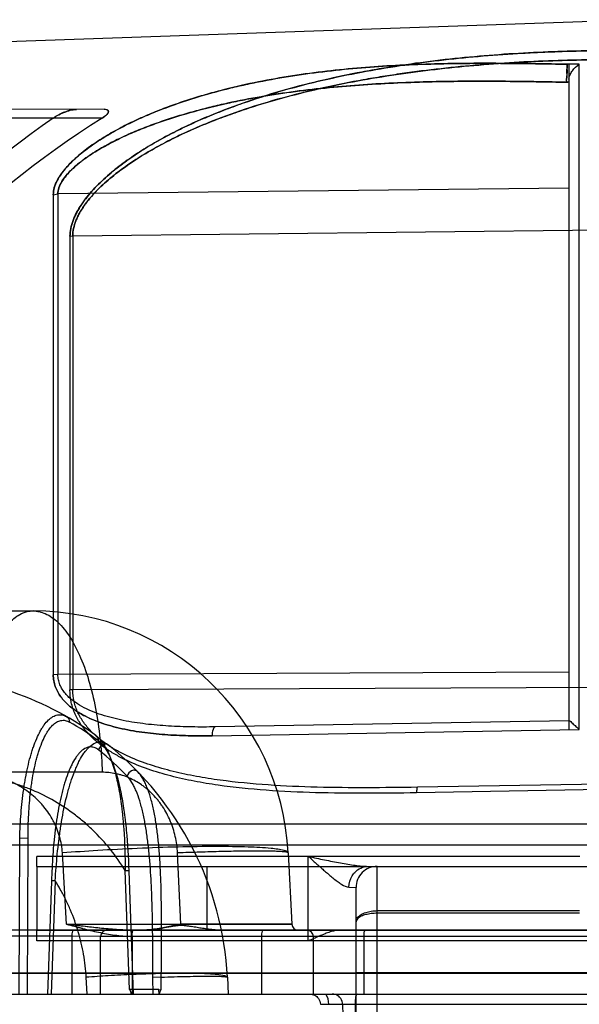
# Model space of a CAD drawing. Header units: millimetres. Extents: x 0 to 297, y 0 to 210.
# Tile 296 of 455: x 145.638 to 145.822, y 159.993 to 160.317. Entities that reach past the tile are written whole.
import ezdxf

# ---------------------------------------------------------------- set-up
doc = ezdxf.new("R2010")
doc.units = ezdxf.units.MM
doc.header["$LTSCALE"] = 16.335
doc.layers.add('INTFCLR_144815', color=7, linetype='CONTINUOUS')
doc.layers.add('INTFCLR_72935', color=7, linetype='CONTINUOUS')

msp = doc.modelspace()

# ---------------------------------------------------------------- linework, layer by layer
at = {"layer": 'INTFCLR_144815', "color": 9, "linetype": 'Continuous'}
for p, q in [((145.3539629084, 160.1224782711), (145.6423919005, 160.1224782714)), ((145.6651018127, 160.0694090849), (145.2683293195, 160.0694090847)), ((145.2809206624, 160.0524171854), (146.0324295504, 160.0524171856)), ((145.6378739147, 159.9964782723), (145.6380021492, 160.0478200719)), ((145.6380021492, 160.0478200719), (145.6407391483, 160.0477468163)), ((145.640607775, 159.9964782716), (145.6407391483, 160.0477468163)), ((146.0302221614, 160.0454782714), (145.2406128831, 160.0454782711)), ((145.653439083, 160.0194683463), (145.6520365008, 160.0428744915)), ((145.6910338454, 160.0194683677), (145.6898995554, 160.04287449)), ((145.7262767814, 160.0428744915), (145.7275034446, 160.019468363)), ((145.6740740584, 159.9980053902), (145.6727084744, 160.0371075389)), ((145.6727084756, 160.0371075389), (145.6740006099, 160.0370783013)), ((145.6727084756, 160.0371075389), (145.6740006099, 160.0370783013)), ((145.6738898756, 160.0370342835), (145.6753091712, 159.9964782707)), ((145.6484445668, 160.0336321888), (145.6471389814, 159.9964782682)), ((145.6496739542, 160.0337053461), (145.6483374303, 160.0336781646)), ((145.6496739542, 160.0337053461), (145.6483374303, 160.0336781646)), ((145.6496738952, 160.0337054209), (145.6483633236, 159.9964782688)), ((145.6534389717, 160.0194683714), (145.7275034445, 160.0194683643)), ((145.7275034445, 160.0194683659), (145.6910332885, 160.0194683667)), ((145.6551009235, 160.0154881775), (145.5562334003, 160.0154881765)), ((146.1219469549, 160.0174782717), (145.5572685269, 160.0174782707)), ((145.6646077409, 160.0153782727), (145.6551009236, 160.0154881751)), ((145.6646077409, 159.9964782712), (145.6646077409, 160.0153782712)), ((146.0146077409, 160.0153782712), (145.6646077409, 160.0153782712)), ((145.6746383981, 160.0154881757), (145.7176374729, 160.0154881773)), ((145.67494865, 160.0153782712), (145.67494865, 159.9964782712)), ((145.7176427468, 159.9964782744), (145.7176374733, 160.0154881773)), ((145.7346077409, 159.9964782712), (145.7346077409, 160.0153782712)), ((145.7511355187, 160.0153782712), (145.7511355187, 159.9964782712)), ((146.3020057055, 160.0032339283), (145.2806660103, 160.0032339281)), ((145.2998797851, 160.0034171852), (146.284775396, 160.0034171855)), ((145.6601884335, 159.9964782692), (145.6598743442, 160.0019735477)), ((145.6845776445, 160.0020125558), (145.6818248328, 160.0019369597)), ((145.681840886, 159.9964782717), (145.6818248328, 160.0019369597)), ((145.6845767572, 159.9978367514), (145.6845776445, 160.0020125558)), ((145.7063197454, 160.001973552), (145.7066077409, 159.9964782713)), ((145.1980357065, 159.9964782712), (146.3013846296, 159.9964782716)), ((145.7369018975, 159.9931004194), (145.7442040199, 159.9931004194)), ((145.7369018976, 159.9931004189), (145.7396911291, 159.993100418)), ((145.7369018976, 159.9931004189), (145.7396911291, 159.993100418)), ((145.7442040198, 159.9931004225), (145.7446915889, 159.9754782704)), ((145.7442040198, 159.9931004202), (145.7482802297, 159.9931004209)), ((145.7482802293, 159.9931004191), (146.1536651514, 159.9931004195))]:
    msp.add_line(p, q, dxfattribs=at)
at = {"layer": 'INTFCLR_144815', "color": 7, "linetype": 'Continuous'}
for p, q in [((145.6641740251, 160.0181511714), (145.6534389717, 160.0194683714)), ((145.658634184, 160.0180541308), (145.6534389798, 160.0194683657)), ((145.6877709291, 160.0187092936), (145.6844752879, 160.018125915)), ((145.6894249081, 160.018987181), (145.6883626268, 160.0188142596)), ((145.6800112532, 160.0175651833), (145.6778539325, 160.0174782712)), ((145.7176374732, 160.015488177), (145.7346077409, 160.0153782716))]:
    msp.add_line(p, q, dxfattribs=at)
at = {"layer": 'INTFCLR_144815', "color": 6, "linetype": 'Continuous'}
for p, q in [((145.6910338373, 160.0194683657), (145.6844730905, 160.0181387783)), ((145.6551009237, 160.0154881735), (145.6550933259, 159.9964782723)), ((145.6837525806, 159.9980053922), (145.6740740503, 159.9980053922)), ((145.6838307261, 159.9964782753), (145.6837506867, 159.9980055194)), ((145.6837506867, 159.9980055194), (145.684576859, 159.997836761)), ((145.74828023, 159.9931004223), (145.7487636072, 159.9754782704))]:
    msp.add_line(p, q, dxfattribs=at)
at = {"layer": 'INTFCLR_144815', "color": 9, "linetype": 'Continuous'}
for centre, radius, start, end in [((145.6423919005, 160.0384782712), 0.084, 3.0000000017, 89.99999998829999), ((145.6014636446, 159.9964782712), 0.105, 54.0898465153, 89.99999998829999), ((145.603382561, 159.9964508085), 0.1029761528, 54.0921552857, 60.3253604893), ((145.5994367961, 159.9964418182), 0.1029987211, 44.104823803, 51.2012413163), ((145.6014636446, 159.9964782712), 0.105, 3.0000000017, 51.204649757), ((145.7296005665, 160.0195782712), 0.0021, 182.9999999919, 269.9999999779), ((145.6667077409, 160.0153782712), 0.0021, 90.0000000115, 180.000000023), ((145.7325077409, 160.0153782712), 0.0021, 0, 89.999999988), ((145.7325999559, 159.9928072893), 0.007097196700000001, 2.367096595, 31.1476403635)]:
    msp.add_arc(centre, radius, start, end, dxfattribs=at)
at = {"layer": 'INTFCLR_144815', "color": 7, "linetype": 'Continuous'}
msp.add_arc((145.7336778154, 160.0040050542), 0.0114111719, 85.32563715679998, 89.1017957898, dxfattribs=at)
at = {"layer": 'INTFCLR_144815', "color": 9, "linetype": 'Continuous'}
for points, knots in [([(145.6209912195, 160.0694090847), (145.6210570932, 160.0726936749), (145.6214127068, 160.0793191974), (145.622651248, 160.0891148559), (145.6246346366, 160.0984527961), (145.627313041, 160.1067727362), (145.6305634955, 160.1135998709), (145.6342290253, 160.1186258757), (145.6381826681, 160.121737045), (145.6410951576, 160.1224782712), (145.6423919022, 160.1224782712)], [0, 0, 0, 0, 0.1619392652, 0.3267610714, 0.4862354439, 0.6318347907, 0.756666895, 0.8574570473, 0.9360798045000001, 1, 1, 1, 1]), ([(145.6423918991, 160.1224782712), (145.6437640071, 160.1224782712), (145.6468182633, 160.1217538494), (145.6510215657, 160.1186613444), (145.654925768, 160.1136305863), (145.6583843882, 160.1067953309), (145.6612316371, 160.0984674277), (145.6633388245, 160.0891234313), (145.6646542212, 160.0793233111), (145.6650318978, 160.0726942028), (145.6651018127, 160.0694090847)], [0, 0, 0, 0, 0.06681338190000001, 0.1476191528, 0.2494825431, 0.3743103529, 0.5190304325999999, 0.6770122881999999, 0.8399983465, 1, 1, 1, 1]), ([(145.6380021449, 160.0478200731), (145.6380862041, 160.0505124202), (145.6383640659, 160.0558326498), (145.6390042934, 160.0617745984), (145.6395931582, 160.0656421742), (145.6400161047, 160.0681114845), (145.6406150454, 160.0710782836), (145.6413313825, 160.0739449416), (145.6419731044, 160.0761239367), (145.6426317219, 160.0781322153), (145.6435133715, 160.0804336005), (145.6445295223, 160.0825450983), (145.6454050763, 160.0840341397), (145.6462592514, 160.0852942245), (145.6473647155, 160.0866016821), (145.648623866, 160.0875887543), (145.6496562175, 160.0880783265), (145.6506593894, 160.0883657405), (145.6519922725, 160.0883676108), (145.6529784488, 160.0879742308), (145.6534427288, 160.0877097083)], [0, 0, 0, 0, 0.1713632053, 0.338783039, 0.3799140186, 0.4202322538, 0.4981534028, 0.5724033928, 0.6081224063, 0.6426414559, 0.7068426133, 0.7647695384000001, 0.7914649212, 0.8166657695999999, 0.8615645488, 0.8999034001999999, 0.9172998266, 0.9339572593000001, 0.9660062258, 1, 1, 1, 1]), ([(145.6407391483, 160.0477468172), (145.6407460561, 160.0503385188), (145.6408767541, 160.0554479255), (145.6413441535, 160.0611584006), (145.6418146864, 160.0648658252), (145.6421603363, 160.0672251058), (145.6426614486, 160.070057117), (145.6432776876, 160.0727933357), (145.6438387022, 160.0748716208), (145.6444181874, 160.0767843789), (145.6452019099, 160.078975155), (145.6461164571, 160.0809867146), (145.6469106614, 160.0824053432), (145.647688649, 160.0836036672), (145.6486995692, 160.0848481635), (145.6498623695, 160.0857902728), (145.6508201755, 160.086258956), (145.6517542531, 160.0865352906), (145.6530032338, 160.0865412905), (145.6539269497, 160.0861704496), (145.6543633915, 160.0859217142)], [0, 0, 0, 0, 0.1737117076, 0.3424212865, 0.383736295, 0.4241862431, 0.5022338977, 0.5764440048, 0.6120879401, 0.6464984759, 0.7103855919, 0.7679017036, 0.7943548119, 0.8192870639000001, 0.8636132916, 0.9013319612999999, 0.9184236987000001, 0.9347849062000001, 0.9663298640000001, 1, 1, 1, 1]), ([(145.6496739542, 160.0337053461), (145.6498649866, 160.0366395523), (145.6501915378, 160.0410329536), (145.6507599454, 160.0461360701), (145.6511423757, 160.0490299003), (145.6517473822, 160.0532449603), (145.6526214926, 160.0580373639), (145.653764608, 160.0626904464), (145.654484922, 160.0652021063), (145.6552262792, 160.0675438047), (145.6560415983, 160.0697629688), (145.6569470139, 160.071836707), (145.6578467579, 160.0736570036), (145.658816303, 160.075299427), (145.6598862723, 160.0767113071), (145.6608984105, 160.077820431), (145.6619895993, 160.0786940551), (145.6631540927, 160.0792150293), (145.6642702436, 160.0794729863), (145.6657570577, 160.079310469), (145.6667763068, 160.0786952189), (145.6672504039, 160.0783140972)], [0, 0, 0, 0, 0.165801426, 0.248345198, 0.2894928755, 0.3303892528, 0.4884610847, 0.5638961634, 0.6004757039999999, 0.6357755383, 0.702387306, 0.7336597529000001, 0.76332137, 0.8168682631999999, 0.8408758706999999, 0.8630642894, 0.9015267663, 0.9185145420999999, 0.9346191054, 0.9657001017, 1, 1, 1, 1]), ([(145.6630478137, 160.0815217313), (145.6632960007, 160.0813420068), (145.6637066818, 160.0808243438), (145.6638011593, 160.080176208), (145.6637763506, 160.0798575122)], [0, 0, 0, 0, 0.4894322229, 1, 1, 1, 1]), ([(145.6630478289, 160.0815217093), (145.6639984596, 160.0808333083), (145.6652381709, 160.079337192), (145.6665866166, 160.0770131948), (145.6675810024, 160.0748369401), (145.6684858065, 160.0723904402), (145.6692960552, 160.0697103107), (145.6700111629, 160.0668398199), (145.6708474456, 160.0627464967), (145.6713945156, 160.0590399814), (145.6717685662, 160.0557859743), (145.6719927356, 160.0535536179), (145.6725101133, 160.0473383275), (145.6726806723, 160.0416583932), (145.6727084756, 160.0371075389)], [0, 0, 0, 0, 0.075869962, 0.1222596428, 0.1739969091, 0.2301855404, 0.2908011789, 0.3548824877, 0.4213458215, 0.5607999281, 0.5968720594, 0.6330766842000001, 0.7058220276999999, 1, 1, 1, 1]), ([(145.6637763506, 160.0798575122), (145.6646848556, 160.0792004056), (145.6658753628, 160.0777754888), (145.6671817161, 160.0755599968), (145.6681573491, 160.0734828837), (145.669056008, 160.0711452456), (145.6698729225, 160.068581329), (145.6706051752, 160.0658310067), (145.6714830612, 160.0619003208), (145.6720865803, 160.058335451), (145.6725137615, 160.0551997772), (145.6727819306, 160.0530430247), (145.6734244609, 160.0470018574), (145.6737322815, 160.0414728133), (145.6738898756, 160.0370342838)], [0, 0, 0, 0, 0.0749807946, 0.1209659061, 0.1723069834, 0.2281148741, 0.2883794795, 0.3521586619, 0.4183866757, 0.5576585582, 0.5937574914, 0.630019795, 0.7029937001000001, 1, 1, 1, 1]), ([(145.6639744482, 160.0767140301), (145.6635259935, 160.0770744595), (145.6625679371, 160.0776565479), (145.6611685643, 160.0778095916), (145.6601258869, 160.0775594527), (145.6590432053, 160.0770580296), (145.6580364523, 160.076220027), (145.6571091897, 160.0751593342), (145.6561312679, 160.0738066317), (145.6552517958, 160.0722353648), (145.6544445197, 160.0704931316), (145.6536327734, 160.0685059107), (145.6529119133, 160.066378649), (145.6522621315, 160.0641339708), (145.6516364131, 160.0617207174), (145.6506560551, 160.0572375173), (145.6499428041, 160.0526192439), (145.6494652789, 160.0485527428), (145.649175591, 160.0457462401), (145.6487597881, 160.0407752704), (145.6485471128, 160.0364959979), (145.6484445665, 160.033632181)], [0, 0, 0, 0, 0.0339204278, 0.0643793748, 0.080104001, 0.0966975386, 0.134336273, 0.1561262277, 0.1797539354, 0.2325974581, 0.2619551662, 0.2929472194, 0.359110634, 0.3942479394, 0.4307106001, 0.5060728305, 0.6647160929, 0.7059315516, 0.7474731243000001, 0.8310504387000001, 1, 1, 1, 1]), ([(145.6672504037, 160.0783140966), (145.6668667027, 160.0786225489), (145.6658622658, 160.0788446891), (145.6645319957, 160.0781608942), (145.664037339, 160.0772459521), (145.6639744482, 160.0767140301)], [0, 0, 0, 0, 0.3433229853, 0.6264691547, 1, 1, 1, 1]), ([(145.6768651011, 160.0695509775), (145.6766421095, 160.0697810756), (145.6759587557, 160.0701480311), (145.6744046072, 160.0699814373), (145.673506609, 160.0688745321), (145.6733968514, 160.0681261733)], [0, 0, 0, 0, 0.2160015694, 0.4901228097, 1, 1, 1, 1]), ([(145.6727084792, 160.0371075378), (145.6712287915, 160.0394960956), (145.6679265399, 160.0441825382), (145.6635781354, 160.0489587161), (145.6604028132, 160.0519230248), (145.658263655, 160.053794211), (145.6544492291, 160.0568198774), (145.6486842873, 160.0605554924), (145.6431524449, 160.0632019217), (145.6393876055, 160.0646399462), (145.6368922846, 160.0655022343), (145.6325367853, 160.0667764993), (145.6262280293, 160.0679880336), (145.6211241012, 160.06830918), (145.6185905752, 160.0683100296)], [0, 0, 0, 0, 0.129235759, 0.2629815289, 0.2961897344, 0.3290178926, 0.3936799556, 0.5199915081, 0.6440812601, 0.6748668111, 0.7053420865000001, 0.7654923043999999, 0.883469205, 1, 1, 1, 1]), ([(145.6520365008, 160.042874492), (145.6519813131, 160.0437970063), (145.6517701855, 160.0456311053), (145.6511570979, 160.0483309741), (145.6504077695, 160.0505157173), (145.6496711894, 160.0522152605), (145.6488443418, 160.0538758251), (145.6476532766, 160.0558671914), (145.6462667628, 160.0577317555), (145.6450460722, 160.0591428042), (145.6437525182, 160.0604985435), (145.6420172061, 160.0620752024), (145.6397639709, 160.0637660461), (145.6377601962, 160.0650048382), (145.6360892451, 160.0658880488), (145.6343825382, 160.0666976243), (145.6321881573, 160.0675675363), (145.6299259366, 160.0682483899), (145.6280804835, 160.0686795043), (145.6262108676, 160.0690338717), (145.623846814, 160.0693303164), (145.6219430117, 160.0694088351), (145.6209912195, 160.0694090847)], [0, 0, 0, 0, 0.0616832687, 0.1229325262, 0.1844587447, 0.2155265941, 0.2465155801, 0.3082221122, 0.3701181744, 0.4013337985, 0.4327102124, 0.4951463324, 0.5575684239, 0.6204868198, 0.6521520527, 0.6836821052, 0.746531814, 0.8094967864, 0.8411672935, 0.872990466, 0.9364726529, 1, 1, 1, 1]), ([(145.6898995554, 160.0428744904), (145.6898549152, 160.0437917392), (145.6896873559, 160.0456144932), (145.6891989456, 160.0483088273), (145.6885997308, 160.0505025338), (145.6880061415, 160.0522136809), (145.6873450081, 160.0538753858), (145.6863927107, 160.0558693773), (145.6852701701, 160.0577555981), (145.6842803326, 160.0591838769), (145.6832427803, 160.0605394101), (145.6818524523, 160.0621139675), (145.6803343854, 160.0635348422), (145.6790575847, 160.0645654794), (145.6777555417, 160.0655153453), (145.6760705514, 160.0665641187), (145.6739640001, 160.0676007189), (145.6721512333, 160.0682765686), (145.6706788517, 160.0687008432), (145.6692050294, 160.0690454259), (145.6673469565, 160.0693325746), (145.6658485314, 160.0694090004), (145.6651018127, 160.0694090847)], [0, 0, 0, 0, 0.06880844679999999, 0.1369428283, 0.2049288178, 0.2389549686, 0.2726099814, 0.3388903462, 0.4042856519, 0.4368291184, 0.4690530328, 0.5321486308, 0.5939710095, 0.6245924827, 0.6550504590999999, 0.7146904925, 0.7730379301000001, 0.8306860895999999, 0.8593800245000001, 0.8878057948, 0.9440502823, 1, 1, 1, 1]), ([(145.6818248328, 160.0019369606), (145.681815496, 160.005036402), (145.6817923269, 160.0112283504), (145.6817009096, 160.0204972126), (145.6814658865, 160.0297163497), (145.6810566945, 160.0373499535), (145.6805910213, 160.0426488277), (145.6802605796, 160.0456472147), (145.6798904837, 160.0485827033), (145.679343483, 160.0521339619), (145.6786521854, 160.055573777), (145.6780056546, 160.0581800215), (145.6773293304, 160.0605477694), (145.6765617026, 160.0627492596), (145.6756641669, 160.0647466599), (145.6747763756, 160.0663993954), (145.6739915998, 160.0675139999), (145.6733968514, 160.0681261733)], [0, 0, 0, 0, 0.137636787, 0.2749664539, 0.4116124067, 0.547138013, 0.6143514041, 0.6477962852, 0.6810876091, 0.7457342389, 0.8073124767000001, 0.8368161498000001, 0.8649530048, 0.9166526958, 0.9401738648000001, 0.9620983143, 1, 1, 1, 1]), ([(145.6845776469, 160.0020125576), (145.6845779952, 160.0051188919), (145.6845993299, 160.0113372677), (145.684636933, 160.0206705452), (145.6845692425, 160.030006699), (145.6843049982, 160.037776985), (145.6839333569, 160.043195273), (145.6836539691, 160.0462738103), (145.6833283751, 160.0492964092), (145.6828310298, 160.0529608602), (145.6821753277, 160.0565158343), (145.681546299, 160.059213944), (145.6808809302, 160.0616704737), (145.6801143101, 160.0639575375), (145.67920332, 160.0660336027), (145.6782938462, 160.0677543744), (145.6774822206, 160.0689141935), (145.6768651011, 160.0695509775)], [0, 0, 0, 0, 0.1353367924, 0.2709233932, 0.4066342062, 0.5420900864, 0.6095700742, 0.6432237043, 0.6767613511, 0.7420154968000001, 0.8042943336, 0.8341719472, 0.8626935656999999, 0.9151682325, 0.9390712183, 0.9613659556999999, 1, 1, 1, 1]), ([(145.7262767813, 160.0428744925), (145.7262676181, 160.0430493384), (145.7257888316, 160.0434504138), (145.7239546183, 160.0439774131), (145.7196051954, 160.0445422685), (145.7122120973, 160.0449067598), (145.7019863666, 160.0450373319), (145.6898157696, 160.0448569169), (145.6768025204, 160.0444034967), (145.6641157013, 160.0437387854), (145.6559103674, 160.0431751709), (145.6520365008, 160.042874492)], [0, 0, 0, 0, 0.0070374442, 0.0213332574, 0.0791692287, 0.1799619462, 0.3205620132, 0.4893643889, 0.6694373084, 0.8438244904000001, 1, 1, 1, 1]), ([(145.7262767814, 160.0428744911), (145.7262731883, 160.0429430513), (145.7260213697, 160.04307088), (145.7255875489, 160.0431584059), (145.7247933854, 160.0432694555), (145.7237115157, 160.043351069), (145.7222937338, 160.0434225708), (145.7205601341, 160.0434726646), (145.7185124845, 160.0435033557), (145.7152050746, 160.0435165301), (145.7104425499, 160.0434727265), (145.7041165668, 160.0433436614), (145.6971689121, 160.043142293), (145.6923604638, 160.0429698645), (145.6898995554, 160.0428744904)], [0, 0, 0, 0, 0.0056472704, 0.0185230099, 0.0397597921, 0.06971394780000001, 0.1085530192, 0.1562053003, 0.2124801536, 0.2769621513, 0.4282760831, 0.6042214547, 0.7974219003, 1, 1, 1, 1]), ([(145.6598743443, 160.0019735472), (145.6597295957, 160.0045092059), (145.6591461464, 160.0095482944), (145.657408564, 160.0169534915), (145.6552689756, 160.0229176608), (145.6531617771, 160.027524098), (145.6514676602, 160.0307401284), (145.650259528, 160.0327720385), (145.649674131, 160.0337051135)], [0, 0, 0, 0, 0.2262805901, 0.4507440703, 0.6763183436, 0.7894761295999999, 0.9018619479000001, 1, 1, 1, 1]), ([(145.6557749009, 160.017478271), (145.6556142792, 160.0174782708), (145.655273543, 160.0169891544), (145.6551574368, 160.0163133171), (145.6551051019, 160.0157362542), (145.6551009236, 160.0154881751)], [0, 0, 0, 0, 0.2202614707, 0.6597595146, 1, 1, 1, 1]), ([(145.6752410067, 160.0174782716), (145.6750040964, 160.0174782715), (145.6746915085, 160.0165569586), (145.6746455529, 160.0159633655), (145.6746383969, 160.0154881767)], [0, 0, 0, 0, 0.3326676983, 1, 1, 1, 1]), ([(145.67494865, 160.0153782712), (145.67494865, 160.0156966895), (145.6750193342, 160.0163066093), (145.6750819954, 160.0174782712), (145.6754975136, 160.0174782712)], [0, 0, 0, 0, 0.4338499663, 1, 1, 1, 1]), ([(145.7176374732, 160.015488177), (145.717640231, 160.0157358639), (145.7176724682, 160.0163200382), (145.7177541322, 160.0169102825), (145.7179497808, 160.0174782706), (145.7180830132, 160.0174782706)], [0, 0, 0, 0, 0.3564785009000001, 0.8082598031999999, 1, 1, 1, 1]), ([(145.7515146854, 160.0174782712), (145.7512085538, 160.0174782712), (145.7512344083, 160.0163352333), (145.7511355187, 160.0157904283), (145.7511355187, 160.0153782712)], [0, 0, 0, 0, 0.4261956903, 1, 1, 1, 1]), ([(145.7063197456, 160.0019735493), (145.7063140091, 160.0020830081), (145.706014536, 160.002334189), (145.7048668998, 160.0026642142), (145.703018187, 160.0029064), (145.7005659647, 160.0030898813), (145.6979691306, 160.0032085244), (145.6949134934, 160.0032804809), (145.6900955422, 160.0033127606), (145.6835016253, 160.0032155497), (145.6753616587, 160.0029312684), (145.6674267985, 160.00251494), (145.6622961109, 160.0021618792), (145.6598743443, 160.0019735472)], [0, 0, 0, 0, 0.0070419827, 0.0213418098, 0.0791944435, 0.1242564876, 0.1800354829, 0.2459576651, 0.3206912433, 0.4895348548, 0.6696099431, 0.8439404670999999, 1, 1, 1, 1]), ([(145.6845776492, 160.0020125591), (145.6874246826, 160.0021192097), (145.6915619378, 160.0022529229), (145.6968098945, 160.0023532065), (145.7000842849, 160.0023800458), (145.7027128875, 160.0023541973), (145.7045722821, 160.0022929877), (145.7057055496, 160.0021894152), (145.7061667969, 160.0020935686), (145.7063175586, 160.0020152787), (145.7063197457, 160.0019735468)], [0, 0, 0, 0, 0.3920767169, 0.5697237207, 0.7221064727, 0.8432159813, 0.9300577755, 0.9812859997, 0.9942490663, 1, 1, 1, 1]), ([(145.7334229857, 159.9964782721), (145.7339617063, 159.996478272), (145.7350734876, 159.9962026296), (145.7364458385, 159.9950015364), (145.7368699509, 159.9937673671), (145.7369018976, 159.9931004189)], [0, 0, 0, 0, 0.3055616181, 0.6212741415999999, 1, 1, 1, 1]), ([(145.7442040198, 159.9931004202), (145.7441817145, 159.9937511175), (145.7438167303, 159.9948803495), (145.7425423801, 159.9961391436), (145.7414116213, 159.9964782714), (145.7407704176, 159.9964782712)], [0, 0, 0, 0, 0.3710974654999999, 0.6345314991, 1, 1, 1, 1]), ([(145.7489228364, 159.996478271), (145.7487648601, 159.9964782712), (145.7485109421, 159.9957981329), (145.7483499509, 159.9947881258), (145.7482842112, 159.9937210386), (145.7482802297, 159.9931004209)], [0, 0, 0, 0, 0.1352136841, 0.4687955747, 1, 1, 1, 1])]:
    msp.add_open_spline(points, degree=3, knots=knots, dxfattribs=at)
msp.add_open_spline([(145.6534427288, 160.0877097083), (145.6540251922, 160.0873778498), (145.6544019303, 160.0865909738), (145.6543633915, 160.0859217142)], degree=3, dxfattribs=at)
at = {"layer": 'INTFCLR_144815', "color": 7, "linetype": 'Continuous'}
for points, knots in [([(145.6752410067, 160.0174782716), (145.6743398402, 160.0174782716), (145.6725297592, 160.0175166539), (145.6688890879, 160.0177076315), (145.664324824, 160.0181098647), (145.6588689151, 160.0187451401), (145.6552432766, 160.0192250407), (145.6534389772, 160.0194683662)], [0, 0, 0, 0, 0.123405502, 0.2478599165, 0.4991870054, 0.7506830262, 1, 1, 1, 1]), ([(145.6534389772, 160.0194683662), (145.6551671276, 160.0189847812), (145.6586308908, 160.0180259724), (145.6638783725, 160.0167485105), (145.6683205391, 160.0159438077), (145.671919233, 160.0155636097), (145.6737310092, 160.0154881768), (145.6746383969, 160.0154881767)], [0, 0, 0, 0, 0.2488650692, 0.49838052, 0.7488015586, 0.8741640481, 1, 1, 1, 1]), ([(145.6752409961, 160.0174782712), (145.6743655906, 160.0174782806), (145.6725740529, 160.017515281), (145.6698938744, 160.0176541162), (145.6670799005, 160.0178674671), (145.6651825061, 160.0180475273), (145.6641740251, 160.0181511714)], [0, 0, 0, 0, 0.2367712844, 0.4845364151, 0.7257990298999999, 1, 1, 1, 1]), ([(145.6844752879, 160.018125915), (145.6836544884, 160.0179903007), (145.6821088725, 160.0177613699), (145.6798997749, 160.0175349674), (145.6785117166, 160.0174789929), (145.6778539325, 160.0174782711)], [0, 0, 0, 0, 0.374779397, 0.7036711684, 1, 1, 1, 1]), ([(145.6800112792, 160.0175651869), (145.6807816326, 160.0176220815), (145.682405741, 160.0177995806), (145.6849911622, 160.0181988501), (145.6868041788, 160.0185316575), (145.687770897, 160.018709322)], [0, 0, 0, 0, 0.2953194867, 0.6242198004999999, 1, 1, 1, 1]), ([(145.687770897, 160.018709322), (145.688179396, 160.0187857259), (145.6889567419, 160.0189192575), (145.6900648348, 160.0190840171), (145.6910980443, 160.0191451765), (145.6921282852, 160.0190723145), (145.6932327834, 160.0189057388), (145.6940098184, 160.0187720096), (145.6944201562, 160.0186963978)], [0, 0, 0, 0, 0.1858096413, 0.3526344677, 0.5007017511, 0.6474900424, 0.8134466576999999, 1, 1, 1, 1])]:
    msp.add_open_spline(points, degree=3, knots=knots, dxfattribs=at)
at = {"layer": 'INTFCLR_144815', "color": 6, "linetype": 'Continuous'}
for points, knots in [([(145.7044446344, 160.0174782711), (145.7037220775, 160.0174782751), (145.7022672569, 160.0175406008), (145.7001678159, 160.0177566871), (145.6981949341, 160.0180377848), (145.6963060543, 160.0183549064), (145.6950665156, 160.0185810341), (145.694421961, 160.0186962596)], [0, 0, 0, 0, 0.2144205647, 0.4316559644, 0.6260956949, 0.8056945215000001, 1, 1, 1, 1]), ([(145.6747002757, 159.9964782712), (145.6746468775, 159.9967395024), (145.6745074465, 159.9971905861), (145.6743634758, 159.9980053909), (145.6740740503, 159.9980053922)], [0, 0, 0, 0, 0.4795052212, 1, 1, 1, 1]), ([(145.6845768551, 159.9978367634), (145.6843375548, 159.9979340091), (145.6840674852, 159.9971131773), (145.6839616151, 159.9967280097), (145.6839034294, 159.9964782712)], [0, 0, 0, 0, 0.5018237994, 1, 1, 1, 1])]:
    msp.add_open_spline(points, degree=3, knots=knots, dxfattribs=at)
at = {"layer": 'INTFCLR_72935', "color": 6, "linetype": 'Continuous'}
for p, q in [((145.5680465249, 160.307454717), (145.8396077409, 160.3169378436)), ((145.8186077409, 160.3022763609), (145.8186077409, 160.0834701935)), ((145.6436077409, 160.0384782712), (145.6436077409, 160.041720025)), ((145.6436077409, 160.013973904), (145.6436077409, 160.0174782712)), ((145.6436077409, 160.0174782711), (145.7486077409, 160.0174782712)), ((145.7329666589, 160.0139495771), (145.6436077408, 160.0139495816)), ((145.7329666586, 160.0139639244), (145.732900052, 160.0139495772))]:
    msp.add_line(p, q, dxfattribs=at)
at = {"layer": 'INTFCLR_72935', "color": 9, "linetype": 'Continuous'}
for p, q in [((145.8219618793, 160.3022763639), (145.8180605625, 160.3022763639)), ((145.8219618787, 160.0835287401), (145.8219618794, 160.3022763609)), ((145.8186077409, 160.2963643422), (145.818204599, 160.2963643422)), ((145.6657743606, 160.2874840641), (145.5194087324, 160.2869731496)), ((145.665113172, 160.2845908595), (145.5172467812, 160.2845908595)), ((145.8186077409, 160.2615413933), (145.6505565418, 160.2596105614)), ((145.6490424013, 160.2593643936), (145.6505565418, 160.2596105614)), ((145.6490424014, 160.2593643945), (145.649042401, 160.1015121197)), ((145.6505565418, 160.2596105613), (145.6505565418, 160.1016021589)), ((145.6554583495, 160.2458418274), (145.8396077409, 160.2479576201)), ((145.654529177, 160.245687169), (145.6545291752, 160.0965094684)), ((145.6545291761, 160.2456871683), (145.6554583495, 160.2458418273)), ((145.6554583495, 160.2458418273), (145.6554583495, 160.0965660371)), ((145.8186077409, 160.1023083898), (145.6505565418, 160.1016021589)), ((145.6505565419, 160.1016021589), (145.6490424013, 160.1015121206)), ((145.6554583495, 160.0965660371), (145.6545291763, 160.0965094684)), ((145.8396077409, 160.0973399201), (145.6554583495, 160.0965660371)), ((145.8186383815, 160.0863648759), (145.7023326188, 160.0843347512)), ((145.7012500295, 160.0814217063), (145.8219618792, 160.0835287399)), ((145.8396077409, 160.0639061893), (145.76848285, 160.0626647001)), ((145.8396077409, 160.0657276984), (145.7688173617, 160.0644920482)), ((145.822251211, 160.0417200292), (145.6436077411, 160.0417200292)), ((145.732900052, 160.0139495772), (145.732900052, 160.041720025)), ((145.6436077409, 160.0384782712), (145.6436077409, 160.0174782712)), ((145.6436077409, 160.0384782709), (145.8396077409, 160.0384782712)), ((145.6996077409, 160.0174782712), (145.6996077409, 160.0384782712)), ((145.7556077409, 159.9685432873), (145.7556077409, 160.0384782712)), ((145.7462873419, 160.0316392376), (145.7486077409, 160.0314782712)), ((145.7486077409, 159.9469002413), (145.7486077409, 160.0314782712)), ((145.7556077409, 160.0239018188), (145.8221077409, 160.0239018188)), ((145.8221077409, 160.0230372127), (145.7556077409, 160.0230372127)), ((145.7486077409, 160.0174782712), (145.8396077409, 160.0174782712)), ((145.8396077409, 160.0139495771), (145.7329666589, 160.0139495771)), ((145.8396077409, 160.0034782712), (145.7486077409, 160.0034782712))]:
    msp.add_line(p, q, dxfattribs=at)
at = {"layer": 'INTFCLR_72935', "color": 7, "linetype": 'Continuous'}
msp.add_line((145.6518840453, 160.2861807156), (145.649825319, 160.2851185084), dxfattribs=at)
at = {"layer": 'INTFCLR_72935', "color": 6, "linetype": 'Continuous'}
for centre, radius, start, end in [((145.8403903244, 160.0104797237), 0.334311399, 124.9224633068, 149.3589041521), ((145.838777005, 160.0104800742), 0.3244931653, 122.3564437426, 148.3264719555)]:
    msp.add_arc(centre, radius, start, end, dxfattribs=at)
at = {"layer": 'INTFCLR_72935', "color": 9, "linetype": 'Continuous'}
msp.add_arc((145.7556077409, 160.0314782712), 0.006999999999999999, 89.99999994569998, 180.0000000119, dxfattribs=at)
for points, knots in [([(145.6545291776, 160.2456871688), (145.6545291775, 160.2465427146), (145.6547220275, 160.2483087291), (145.6553583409, 160.2504687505), (145.656076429, 160.2522039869), (145.6569461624, 160.2539719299), (145.6582526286, 160.2561335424), (145.6600893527, 160.258626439), (145.6628630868, 160.2618514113), (145.6659773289, 160.264849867), (145.6693052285, 160.2676417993), (145.6727617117, 160.2703091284), (145.677253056, 160.2734039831), (145.6828524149, 160.2767949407), (145.6876609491, 160.2793865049), (145.6915793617, 160.2813344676), (145.6955362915, 160.2832001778), (145.7005419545, 160.2853834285), (145.7066313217, 160.2877880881), (145.714819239, 160.2907215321), (145.7251649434, 160.2939225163), (145.7377081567, 160.2971239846), (145.7503428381, 160.2997662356), (145.7673263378, 160.3026368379), (145.7844868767, 160.3046306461), (145.7995895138, 160.3057363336), (145.8082720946, 160.3061987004), (145.8208868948, 160.3067077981), (145.8313388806, 160.3068181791), (145.8396077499, 160.3067203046)], [0, 0, 0, 0, 0.0125306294, 0.0258229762, 0.0328469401, 0.0400196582, 0.0546626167, 0.0697679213, 0.0853227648, 0.1169186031, 0.1329383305, 0.1489372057, 0.1808475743, 0.2127632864, 0.2447702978, 0.2608206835, 0.2768506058, 0.3088399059, 0.3407853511, 0.372722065, 0.4362091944, 0.4993123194, 0.5622591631, 0.6252091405, 0.7515390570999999, 0.8150897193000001, 0.8469835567, 0.8788827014, 1, 1, 1, 1]), ([(145.8396077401, 160.3067203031), (145.8314040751, 160.3068173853), (145.814569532, 160.3066422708), (145.789123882, 160.3051581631), (145.7697911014, 160.3029295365), (145.7569634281, 160.3008857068), (145.7484378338, 160.2993656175), (145.7378642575, 160.2971605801), (145.725319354, 160.2939653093), (145.7129403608, 160.2901444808), (145.7027962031, 160.2863560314), (145.695817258, 160.2833266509), (145.6918536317, 160.2814669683), (145.6879141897, 160.2795181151), (145.6830747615, 160.2769221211), (145.6774379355, 160.2735236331), (145.672916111, 160.2704211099), (145.6694365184, 160.2677473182), (145.6660926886, 160.2649540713), (145.6629654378, 160.2619575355), (145.6605088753, 160.2591192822), (145.6592199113, 160.2574467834), (145.6580331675, 160.2557657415), (145.6569812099, 160.2540357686), (145.6561005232, 160.2522572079), (145.655371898, 160.2505095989), (145.6547252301, 160.248331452), (145.6545291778, 160.2465486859), (145.6545291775, 160.2456871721)], [0, 0, 0, 0, 0.120163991, 0.2464820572, 0.3731764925, 0.4049789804, 0.4367255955, 0.5000102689, 0.5631300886, 0.6262631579, 0.6896739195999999, 0.7216122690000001, 0.7376707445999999, 0.7537953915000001, 0.7859823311, 0.8180740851, 0.8501564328, 0.8662396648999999, 0.8823299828, 0.9139626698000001, 0.929532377, 0.9372661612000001, 0.9448807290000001, 0.9596659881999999, 0.9668586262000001, 0.973931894, 0.9873817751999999, 1, 1, 1, 1]), ([(145.6554583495, 160.2458418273), (145.6554583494, 160.2466552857), (145.6556509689, 160.2483373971), (145.6562844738, 160.250389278), (145.6569982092, 160.2520367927), (145.657864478, 160.2537189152), (145.6591657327, 160.2557749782), (145.6609928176, 160.2581435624), (145.6637556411, 160.2612119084), (145.6668529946, 160.2640594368), (145.6701595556, 160.2667091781), (145.6736002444, 160.2692451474), (145.6780702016, 160.2721863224), (145.6836392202, 160.2754063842), (145.688419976, 160.2778660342), (145.6923162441, 160.2797149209), (145.6962536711, 160.2814868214), (145.7012343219, 160.2835596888), (145.707291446, 160.2858415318), (145.7154392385, 160.2886255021), (145.7257327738, 160.2916612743), (145.7382086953, 160.294694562), (145.7507760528, 160.2971961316), (145.7676733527, 160.2999119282), (145.7847418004, 160.3017933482), (145.799762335, 160.3028331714), (145.8083991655, 160.3032666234), (145.820960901, 160.3037425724), (145.831369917, 160.3038409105), (145.83960775, 160.303742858)], [0, 0, 0, 0, 0.0120583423, 0.0248906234, 0.0316939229, 0.0386572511, 0.05291935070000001, 0.0676898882, 0.0829516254, 0.1140792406, 0.129913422, 0.1457552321, 0.1774226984, 0.2091717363, 0.2410729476, 0.2570897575, 0.2730976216, 0.3050734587, 0.3370406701, 0.3690290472, 0.4326916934, 0.4960437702, 0.5592939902, 0.6225881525, 0.7496921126, 0.8136577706, 0.8457639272, 0.8778774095, 1, 1, 1, 1]), ([(145.8396077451, 160.3037428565), (145.8314347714, 160.3038401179), (145.8146780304, 160.303684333), (145.7893566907, 160.3022913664), (145.7701234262, 160.3001880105), (145.7573589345, 160.2982545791), (145.7488794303, 160.2968164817), (145.7383639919, 160.2947292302), (145.7258863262, 160.2917018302), (145.7135743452, 160.288079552), (145.7034807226, 160.2844845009), (145.696533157, 160.2816068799), (145.6925890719, 160.2798407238), (145.6886018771, 160.2779579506), (145.6856399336, 160.2764383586), (145.6836721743, 160.2753643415)], [0, 0, 0, 0, 0.1532292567, 0.3140359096, 0.475243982, 0.5156889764, 0.5560517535, 0.6364715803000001, 0.7166121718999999, 0.7966759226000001, 0.8769644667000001, 0.9173407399, 0.9376225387, 0.9579733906, 1, 1, 1, 1]), ([(145.6490424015, 160.2593643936), (145.6490424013, 160.2601493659), (145.6493190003, 160.2618009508), (145.6503330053, 160.2641728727), (145.6515520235, 160.2660800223), (145.6526960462, 160.2675607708), (145.65394939, 160.269019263), (145.6553095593, 160.2704018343), (145.656749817, 160.2717206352), (145.6589918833, 160.2736462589), (145.6625557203, 160.2762953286), (145.6667346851, 160.2789078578), (145.6701718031, 160.2808347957), (145.6736500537, 160.2826542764), (145.6780562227, 160.28474245), (145.6851838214, 160.287736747), (145.6942494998, 160.2909340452), (145.7034778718, 160.293541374), (145.710928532, 160.2953223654), (145.7184088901, 160.2969114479), (145.7315303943, 160.2992185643), (145.7504215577, 160.3013589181), (145.769397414, 160.3023241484), (145.7846293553, 160.3025976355), (145.7961195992, 160.302606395), (145.8072688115, 160.302478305), (145.8145884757, 160.3023443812), (145.8180605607, 160.3022763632)], [0, 0, 0, 0, 0.0129261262, 0.0271462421, 0.0422387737, 0.050068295, 0.0579502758, 0.0738926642, 0.0819660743, 0.0901043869, 0.1225534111, 0.1549569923, 0.1711990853, 0.1874317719, 0.2195887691, 0.251455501, 0.3147061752, 0.3777387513, 0.4092784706, 0.4408410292, 0.5036540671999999, 0.628592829, 0.7536124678, 0.8163963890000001, 0.8794474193, 0.9428142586, 1, 1, 1, 1]), ([(145.8180605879, 160.3022763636), (145.814586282, 160.3023444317), (145.8091745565, 160.302443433), (145.8018297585, 160.3025408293), (145.7941125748, 160.3026053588), (145.7845076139, 160.3025968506), (145.7692397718, 160.3023189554), (145.7502652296, 160.3013462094), (145.7314067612, 160.2992001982), (145.7164494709, 160.2965643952), (145.7071384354, 160.2944696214), (145.6997279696, 160.2924820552), (145.6941875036, 160.2908188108), (145.6886881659, 160.288972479), (145.6832431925, 160.2869261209), (145.6778717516, 160.2846600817), (145.6725963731, 160.2821488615), (145.6683039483, 160.2798221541), (145.6649484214, 160.2777906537), (145.6616563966, 160.2756314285), (145.6588904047, 160.2735662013), (145.6566610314, 160.2716416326), (145.6552349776, 160.270329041), (145.6538890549, 160.2689536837), (145.6526496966, 160.2675035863), (145.6515179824, 160.2660305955), (145.6503133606, 160.2641344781), (145.6493139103, 160.2617787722), (145.649042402, 160.2601419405), (145.6490424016, 160.2593643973)], [0, 0, 0, 0, 0.0572214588, 0.0891279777, 0.1209550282, 0.1843025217, 0.2472834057, 0.3723979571, 0.4970251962, 0.5595209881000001, 0.6224209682, 0.6541042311, 0.6858452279, 0.7176611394, 0.7496097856, 0.7816068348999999, 0.8136311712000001, 0.8457826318, 0.8619563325, 0.8782093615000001, 0.9106062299, 0.918686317, 0.9267003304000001, 0.9425183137, 0.9503348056, 0.958099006, 0.9730970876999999, 0.987196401, 1, 1, 1, 1]), ([(145.8180605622, 160.3022763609), (145.8180170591, 160.3017517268), (145.8179224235, 160.3006080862), (145.8181475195, 160.298943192), (145.817319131, 160.2963643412), (145.8182046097, 160.2963643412)], [0, 0, 0, 0, 0.2665242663, 0.5516982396, 1, 1, 1, 1]), ([(145.818204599, 160.2963643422), (145.8176463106, 160.2963646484), (145.8181224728, 160.2981187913), (145.8179097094, 160.2993775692), (145.8179839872, 160.3008672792), (145.8180222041, 160.3018181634), (145.8180605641, 160.302276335)], [0, 0, 0, 0, 0.2824775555, 0.5107735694, 0.7673675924, 1, 1, 1, 1]), ([(145.6505565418, 160.2596105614), (145.6505565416, 160.260292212), (145.6508375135, 160.2617404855), (145.6518497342, 160.2637931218), (145.6533151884, 160.2657890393), (145.6551043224, 160.2676854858), (145.6567778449, 160.2691689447), (145.658202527, 160.2703068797), (145.6604368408, 160.2719804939), (145.6639819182, 160.2742751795), (145.6681134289, 160.2765237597), (145.6715151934, 160.2781836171), (145.6749684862, 160.2797549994), (145.6793414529, 160.2815558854), (145.686418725, 160.2841364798), (145.6954147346, 160.2868834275), (145.70455291, 160.2891122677), (145.7119348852, 160.2906319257), (145.7193566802, 160.2919868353), (145.7323813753, 160.2939468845), (145.7511130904, 160.2957418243), (145.7699200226, 160.2965234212), (145.7850231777, 160.2967208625), (145.7964180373, 160.2967005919), (145.8075014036, 160.2965639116), (145.8147870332, 160.2964313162), (145.8182568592, 160.2963643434)], [0, 0, 0, 0, 0.0114831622, 0.0243556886, 0.0382983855, 0.0530462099, 0.0682016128, 0.07593298, 0.0837589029, 0.115223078, 0.1469546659, 0.1629479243, 0.1789804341, 0.2108623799, 0.2425879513, 0.3058569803, 0.369197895, 0.400972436, 0.4328131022, 0.4962828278, 0.6228018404, 0.749582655, 0.8132759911, 0.8772454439, 0.9415360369, 1, 1, 1, 1]), ([(145.8182568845, 160.2963643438), (145.8147848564, 160.2964313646), (145.8093914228, 160.2965295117), (145.8020809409, 160.2966307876), (145.7944276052, 160.2967045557), (145.7849024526, 160.2967204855), (145.7697637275, 160.2965193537), (145.7509581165, 160.2957312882), (145.7322587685, 160.2939313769), (145.7174190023, 160.2916930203), (145.7081822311, 160.2899058), (145.7008284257, 160.288203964), (145.6953347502, 160.2867785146), (145.6898820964, 160.2851937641), (145.6844836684, 160.2834349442), (145.6791586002, 160.281484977), (145.6739295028, 160.2793218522), (145.6695575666, 160.2772604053), (145.6669529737, 160.2758809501), (145.6660219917, 160.2753642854)], [0, 0, 0, 0, 0.067109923, 0.104245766, 0.141289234, 0.2150183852, 0.2883148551, 0.4338640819, 0.5786394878, 0.6510814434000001, 0.7238256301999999, 0.7603831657, 0.7969369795, 0.8334929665, 0.8700999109, 0.9066386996, 0.9430559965, 0.9794237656, 1, 1, 1, 1]), ([(145.6660219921, 160.2753642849), (145.6653051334, 160.2749664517), (145.6629779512, 160.2736290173), (145.6603362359, 160.2719113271), (145.6581144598, 160.2702385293), (145.656703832, 160.2691059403), (145.6550479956, 160.2676303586), (145.6532780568, 160.2657438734), (145.6518300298, 160.2637596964), (145.6508322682, 160.261720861), (145.650556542, 160.2602857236), (145.6505565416, 160.2596105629)], [0, 0, 0, 0, 0.1076546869, 0.3524507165, 0.4129957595, 0.4727963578, 0.5899659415, 0.7039236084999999, 0.811885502, 0.9113447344, 1, 1, 1, 1]), ([(145.6836721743, 160.2753643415), (145.6818497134, 160.2743696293), (145.6781891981, 160.2722574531), (145.6737538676, 160.269351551), (145.6702901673, 160.2668094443), (145.6669677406, 160.2641584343), (145.6638574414, 160.2613127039), (145.6614087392, 160.2586103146), (145.6601254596, 160.2570195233), (145.6589460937, 160.2554234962), (145.6578993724, 160.2537796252), (145.6570221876, 160.2520873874), (145.6562979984, 160.2504281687), (145.6556541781, 160.248359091), (145.6554583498, 160.2466609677), (145.6554583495, 160.2458418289)], [0, 0, 0, 0, 0.1470710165, 0.2992212, 0.3753266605, 0.4513303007, 0.600262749, 0.6732704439, 0.7094453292, 0.7449969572, 0.8138178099, 0.8471874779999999, 0.8799279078, 0.9419763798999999, 1, 1, 1, 1]), ([(145.7012500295, 160.0814217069), (145.6986509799, 160.0813763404), (145.6934828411, 160.0813768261), (145.6857818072, 160.081719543), (145.6794403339, 160.082363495), (145.6744423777, 160.0831597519), (145.6707494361, 160.0839184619), (145.6671212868, 160.084866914), (145.6635877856, 160.0860377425), (145.6601861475, 160.0874739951), (145.6569627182, 160.0892356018), (145.6544830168, 160.0910518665), (145.6527030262, 160.0927691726), (145.6514934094, 160.094217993), (145.6504640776, 160.0958256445), (145.6496681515, 160.0975911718), (145.6491577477, 160.0995042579), (145.6490424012, 160.1008356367), (145.6490424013, 160.1015121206)], [0, 0, 0, 0, 0.1284520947, 0.2553055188, 0.3807867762, 0.4431700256, 0.5053303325, 0.5670120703, 0.6283767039, 0.6891231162, 0.7492263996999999, 0.809545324, 0.8403242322, 0.8712610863, 0.9025989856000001, 0.9343672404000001, 0.9665714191, 1, 1, 1, 1]), ([(145.6490424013, 160.1015121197), (145.6490424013, 160.1008415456), (145.649155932, 160.0995117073), (145.6496649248, 160.0975996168), (145.6504602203, 160.0958332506), (145.6514868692, 160.0942271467), (145.6526904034, 160.0927829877), (145.6544721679, 160.0910602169), (145.6564703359, 160.0895950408), (145.6585928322, 160.0883444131), (145.6607848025, 160.0872194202), (145.6647802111, 160.0855389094), (145.6695724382, 160.0841598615), (145.6744713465, 160.0831538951), (145.6794621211, 160.0823613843), (145.6857939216, 160.0817187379), (145.6934873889, 160.0813768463), (145.6986520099, 160.0813763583), (145.7012500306, 160.081421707)], [0, 0, 0, 0, 0.0331378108, 0.0655593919, 0.0973294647, 0.1284790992, 0.1594735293, 0.1900151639, 0.2507778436, 0.2813171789, 0.3117224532, 0.3724637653, 0.4952203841, 0.5573338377, 0.6195776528, 0.7448574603, 0.8715938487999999, 1, 1, 1, 1]), ([(145.7023326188, 160.0843347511), (145.6997550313, 160.0842897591), (145.6946308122, 160.0842782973), (145.6869962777, 160.084556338), (145.6807081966, 160.085096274), (145.6757503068, 160.0857752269), (145.6720893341, 160.0864199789), (145.668493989, 160.0872333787), (145.6649928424, 160.0882346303), (145.661625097, 160.0894683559), (145.6584356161, 160.0909791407), (145.6559723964, 160.0925474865), (145.6541956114, 160.0940325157), (145.6529972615, 160.0952831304), (145.6519741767, 160.0966701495), (145.6511826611, 160.0981983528), (145.650673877, 160.099857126), (145.6505534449, 160.1010162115), (145.6505565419, 160.1016021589)], [0, 0, 0, 0, 0.1318870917, 0.2620890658, 0.3907299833, 0.454556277, 0.5180481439, 0.5808447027, 0.6430567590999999, 0.7042210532, 0.7641282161, 0.8233082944, 0.8530060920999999, 0.8824152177, 0.9117097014, 0.9408879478, 0.9700230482, 1, 1, 1, 1]), ([(145.7684828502, 160.0626647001), (145.7629121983, 160.062567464), (145.7518499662, 160.0624383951), (145.7353814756, 160.0626037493), (145.7191737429, 160.063339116), (145.705858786, 160.0646707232), (145.6966967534, 160.0661835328), (145.6915335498, 160.0672555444), (145.6864474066, 160.0684779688), (145.6802298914, 160.0703234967), (145.6742328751, 160.0727253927), (145.6696686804, 160.075080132), (145.6663953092, 160.0770988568), (145.6633207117, 160.0794085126), (145.6605082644, 160.0820562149), (145.6580562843, 160.0850900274), (145.6560995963, 160.0885491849), (145.6548198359, 160.0924008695), (145.6545291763, 160.095133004), (145.6545291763, 160.0965094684)], [0, 0, 0, 0, 0.1305463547, 0.2592070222, 0.3858417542, 0.5106038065, 0.5724656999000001, 0.6033336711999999, 0.6341455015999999, 0.6950163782, 0.7551473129, 0.7851760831, 0.8152636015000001, 0.845153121, 0.8751298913, 0.9055464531, 0.9362128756, 0.9677479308, 1, 1, 1, 1]), ([(145.7688173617, 160.0644920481), (145.7632757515, 160.064395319), (145.7522712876, 160.0642640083), (145.7358895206, 160.0644073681), (145.7197684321, 160.0650924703), (145.7065245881, 160.0663465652), (145.6974078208, 160.0677754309), (145.6922714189, 160.0687929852), (145.6872135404, 160.0699461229), (145.6810350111, 160.0716962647), (145.6750668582, 160.0739702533), (145.6705241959, 160.0762084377), (145.6672677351, 160.078120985), (145.6642114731, 160.0803138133), (145.6614136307, 160.0828246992), (145.6589751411, 160.0857047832), (145.6570244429, 160.0889897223), (145.6557506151, 160.0926537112), (145.6554550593, 160.0952573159), (145.6554583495, 160.0965660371)], [0, 0, 0, 0, 0.131506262, 0.2611124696, 0.3886584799, 0.5142668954, 0.576498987, 0.6075267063, 0.6384914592, 0.6995710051, 0.7597533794, 0.7897104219, 0.8196426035, 0.8492589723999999, 0.8788163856, 0.9086214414, 0.9384625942, 0.9689477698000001, 1, 1, 1, 1]), ([(145.7023326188, 160.0843347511), (145.7019647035, 160.0843283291), (145.7013513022, 160.0830731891), (145.7012783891, 160.0821249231), (145.7012500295, 160.0814217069)], [0, 0, 0, 0, 0.3433340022, 1, 1, 1, 1]), ([(145.7688173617, 160.0644920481), (145.7686261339, 160.0644887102), (145.7685554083, 160.0635657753), (145.7684855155, 160.0631005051), (145.7684828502, 160.0626647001)], [0, 0, 0, 0, 0.3050008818, 1, 1, 1, 1]), ([(145.732900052, 160.041720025), (145.7346903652, 160.0413464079), (145.7373516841, 160.0407913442), (145.7408742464, 160.040085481), (145.7434324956, 160.0396017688), (145.7459048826, 160.0391674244), (145.7482582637, 160.0388119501), (145.7504460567, 160.0385583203), (145.7518515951, 160.0384782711), (145.7525138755, 160.0384782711)], [0, 0, 0, 0, 0.2756624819, 0.4097625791, 0.5414947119, 0.668083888, 0.7881095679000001, 0.9001762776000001, 1, 1, 1, 1]), ([(145.732900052, 160.041720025), (145.7333531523, 160.0416233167), (145.7339813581, 160.0406739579), (145.7351462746, 160.0397445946), (145.7363769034, 160.0386295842), (145.7376134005, 160.0375197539), (145.7388507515, 160.0364829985), (145.7400635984, 160.035428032), (145.7413345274, 160.0343930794), (145.7426398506, 160.0333872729), (145.7442132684, 160.0323417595), (145.745444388, 160.0316662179), (145.7462873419, 160.0316392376)], [0, 0, 0, 0, 0.0823118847, 0.1789361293, 0.2719294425, 0.375237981, 0.4746986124, 0.5585621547, 0.6607786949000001, 0.7661271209, 0.8501623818, 1, 1, 1, 1]), ([(145.7462873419, 160.0316392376), (145.7463139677, 160.0329402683), (145.7468167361, 160.0347362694), (145.7487893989, 160.037436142), (145.7509179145, 160.0384782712), (145.7525138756, 160.0384782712)], [0, 0, 0, 0, 0.3885010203, 0.523529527, 1, 1, 1, 1]), ([(145.7486077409, 160.0202070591), (145.7486077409, 160.0207557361), (145.7490793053, 160.0217557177), (145.7503226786, 160.0227112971), (145.7518317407, 160.0233862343), (145.7536419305, 160.0238060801), (145.7549412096, 160.0239018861), (145.7556077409, 160.0239018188)], [0, 0, 0, 0, 0.1922573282, 0.3517378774, 0.5455031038, 0.7664463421, 1, 1, 1, 1]), ([(145.7556077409, 160.0230372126), (145.75494563, 160.0230372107), (145.7536736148, 160.0229686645), (145.7518693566, 160.0226348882), (145.7500660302, 160.0220609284), (145.7486077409, 160.0210475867), (145.7486077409, 160.0202070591)], [0, 0, 0, 0, 0.2503343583, 0.4825929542, 0.6822088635, 1, 1, 1, 1])]:
    msp.add_open_spline(points, degree=3, knots=knots, dxfattribs=at)
at = {"layer": 'INTFCLR_72935', "color": 6, "linetype": 'Continuous'}
for points, knots in [([(145.8186077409, 160.2974308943), (145.8186077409, 160.29796297), (145.8189768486, 160.2989350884), (145.820059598, 160.3006167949), (145.8211380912, 160.3016789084), (145.8219618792, 160.3022763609)], [0, 0, 0, 0, 0.2646700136, 0.4937997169, 1, 1, 1, 1]), ([(145.665113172, 160.2845908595), (145.6655628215, 160.284875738), (145.666260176, 160.2853957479), (145.6678424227, 160.2867925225), (145.6663279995, 160.2874859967), (145.6657743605, 160.2874840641)], [0, 0, 0, 0, 0.3432137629, 0.6430233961, 1, 1, 1, 1]), ([(145.6657743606, 160.2874840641), (145.666245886, 160.28748571), (145.6676707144, 160.2873454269), (145.6665159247, 160.2853849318), (145.6656427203, 160.2849263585), (145.665113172, 160.2845908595)], [0, 0, 0, 0, 0.2975304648, 0.6044427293, 1, 1, 1, 1]), ([(145.6657743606, 160.2874840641), (145.666245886, 160.28748571), (145.6676707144, 160.2873454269), (145.6665159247, 160.2853849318), (145.6656427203, 160.2849263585), (145.665113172, 160.2845908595)], [0, 0, 0, 0, 0.2975304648, 0.6044427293, 1, 1, 1, 1]), ([(145.8186383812, 160.0863648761), (145.8191023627, 160.0863729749), (145.8197854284, 160.0854086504), (145.8209005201, 160.0845825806), (145.8216149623, 160.0838647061), (145.8219618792, 160.0835287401)], [0, 0, 0, 0, 0.3181352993, 0.6689205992, 1, 1, 1, 1]), ([(145.7431167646, 160.0174782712), (145.7425802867, 160.0174782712), (145.7415615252, 160.017321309), (145.7399998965, 160.0168762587), (145.7382987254, 160.0162545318), (145.7359157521, 160.0152722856), (145.7341165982, 160.014459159), (145.7329666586, 160.0139639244)], [0, 0, 0, 0, 0.1491011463, 0.2836781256, 0.4513675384, 0.6520239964, 1, 1, 1, 1])]:
    msp.add_open_spline(points, degree=3, knots=knots, dxfattribs=at)
at = {"layer": 'INTFCLR_72935', "color": 7, "linetype": 'Continuous'}
for points, knots in [([(145.6490079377, 160.2845908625), (145.649588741, 160.2849998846), (145.6509340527, 160.2857800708), (145.6530004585, 160.2866839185), (145.6549595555, 160.2872674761), (145.6561580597, 160.2874535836), (145.6566605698, 160.2874522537)], [0, 0, 0, 0, 0.2581268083, 0.5631276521, 0.8174035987, 1, 1, 1, 1]), ([(145.6566605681, 160.2874522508), (145.6561230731, 160.2874503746), (145.6550755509, 160.2872829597), (145.6534818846, 160.2868331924), (145.6524379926, 160.2864241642), (145.6518840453, 160.2861807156)], [0, 0, 0, 0, 0.3245720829, 0.6346167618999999, 1, 1, 1, 1])]:
    msp.add_open_spline(points, degree=3, knots=knots, dxfattribs=at)

doc.saveas('drawing.dxf')
